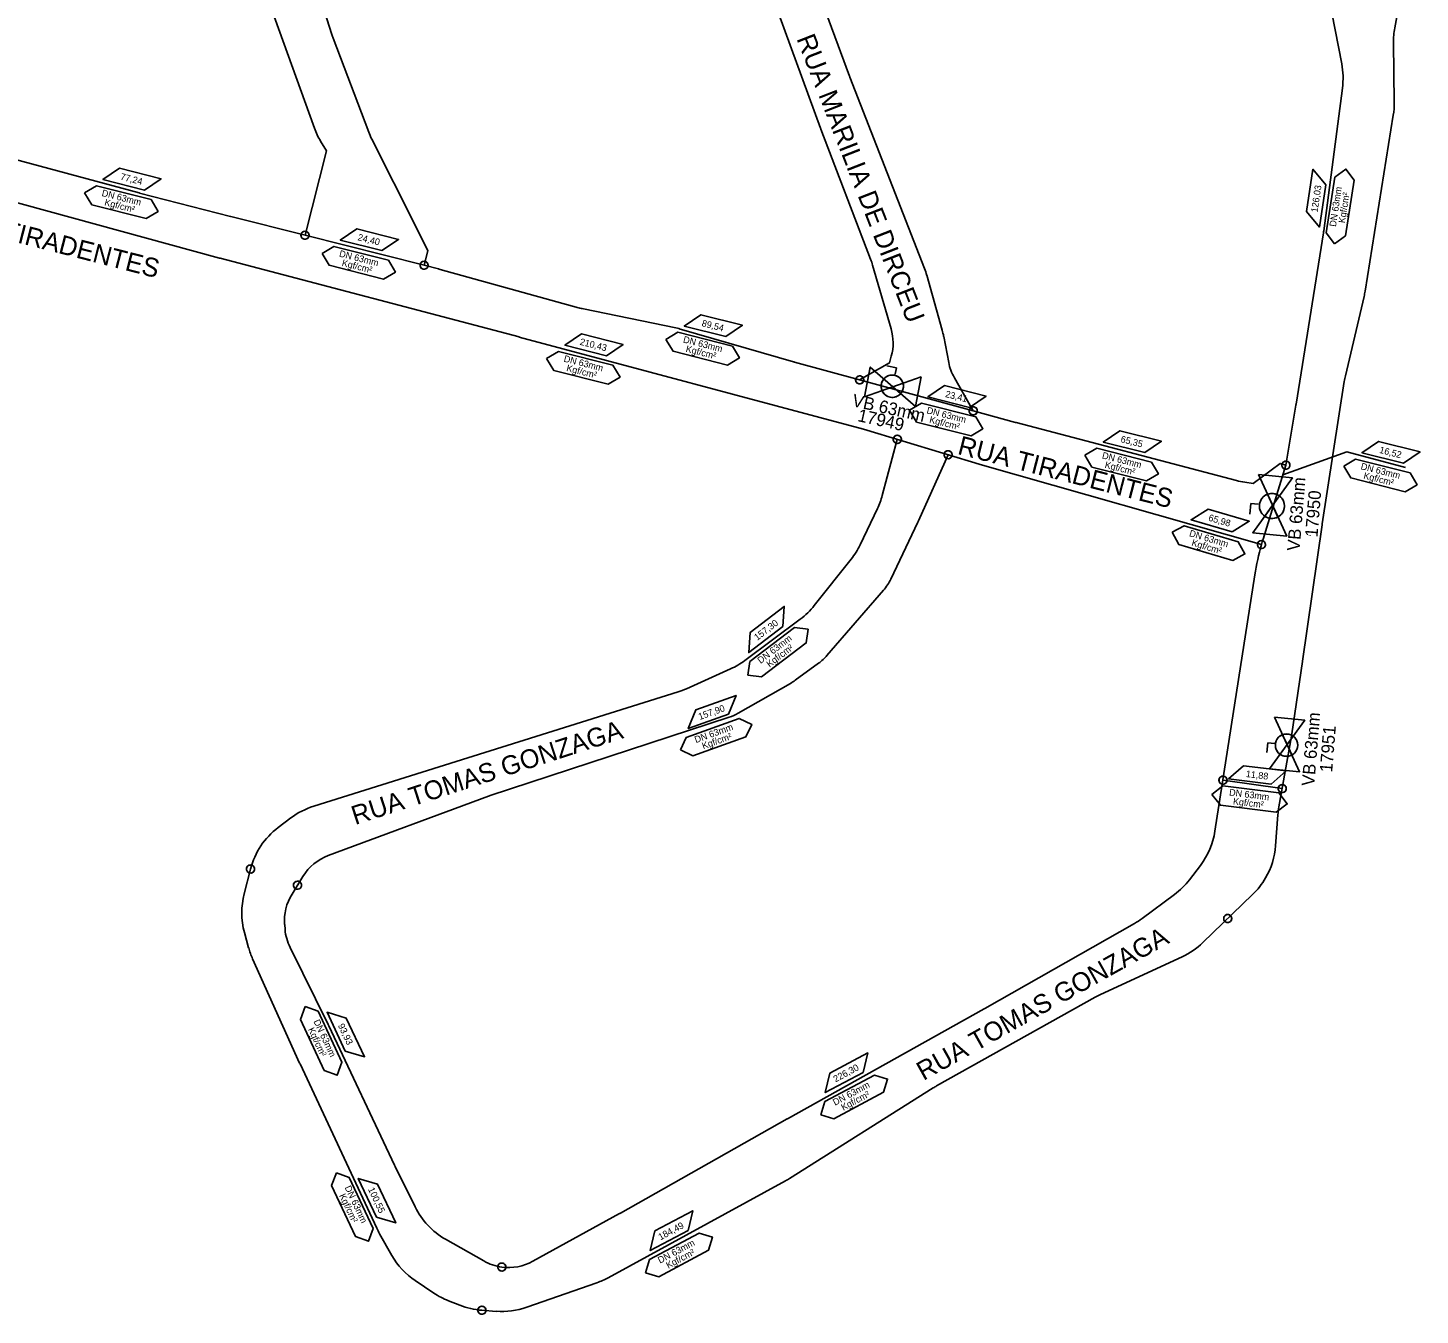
# Model space of a CAD drawing. Extents: x 325899 to 364828, y 7568995 to 7592502.
# Drawn here: x 363823 to 364329, y 7572665 to 7573133 of the extents above; entities that cross this region are included whole.
import ezdxf

# ---------------------------------------------------------------- set-up
doc = ezdxf.new("R2010")
doc.units = 0
for name, color, linetype in [('LEGENDA', 7, 'Continuous'), ('SIMBOLO', 7, 'Continuous'), ('TEXTO', 7, 'Continuous'), ('TUBO_PEAD_GN_63', 7, 'Continuous'), ('VALVULA_PEAD_63', 7, 'Continuous')]:
    doc.layers.add(name, color=color, linetype=linetype)

# ---------------------------------------------------------------- blocks, each defined once
blk = doc.blocks.new('A$Cbdfb3453_1')
blk.add_lwpolyline([(0.609, 1.387), (-0.609, -1.387), (-1.507, -0.153), (1.507, 0.153)], close=True)
for points in [[(-0.602, -0.061), (0, 0), (0.22, 0.5)], [(0.519, 0.053), (0, 0), (-0.233, -0.53)], [(0.22, 0.5), (0, 0), (0.519, 0.053)], [(-0.233, -0.53), (0, 0), (-0.602, -0.061)]]:
    blk.add_lwpolyline(points)
blk.add_circle((-0.042, 0.001), 0.564)
for start, end in [(62.35405, 186.30109), (250.23755, 5.26822), (5.26822, 62.35405), (186.30109, 250.23755)]:
    blk.add_arc((-0.042, 0.001), 0.564, start, end)
at = {"layer": 'TEXTO'}
for p, q in [((-0.585, 0.789), (-0.977, 0.504)), ((-0.386, 0.515), (-0.585, 0.789))]:
    blk.add_line(p, q, dxfattribs=at)
blk.add_lwpolyline([(0.609, 1.387), (-0.609, -1.387), (-1.507, -0.153), (1.507, 0.153)], close=True, dxfattribs=at)
blk = doc.blocks.new('INTERLIGACAO_1')
at = {"layer": 'SIMBOLO'}
blk.add_circle((0, 0), 0.389, dxfattribs=at)
for start, end in [(0, 180), (180, 0)]:
    blk.add_arc((0, 0), 0.389, start, end, dxfattribs=at)
blk = doc.blocks.new('INTERLIGACAO_18')
at = {"layer": 'SIMBOLO'}
blk.add_circle((0, 0), 0.389, dxfattribs=at)
for start, end in [(0, 180), (180, 0)]:
    blk.add_arc((0, 0), 0.389, start, end, dxfattribs=at)
blk = doc.blocks.new('INTERLIGACAO_19')
at = {"layer": 'SIMBOLO'}
blk.add_circle((0, 0), 0.389, dxfattribs=at)
for start, end in [(0, 180), (180, 0)]:
    blk.add_arc((0, 0), 0.389, start, end, dxfattribs=at)
blk = doc.blocks.new('INTERLIGACAO_20')
at = {"layer": 'SIMBOLO'}
blk.add_circle((0, 0), 0.389, dxfattribs=at)
for start, end in [(0, 180), (180, 0)]:
    blk.add_arc((0, 0), 0.389, start, end, dxfattribs=at)
blk = doc.blocks.new('INTERLIGACAO_21')
at = {"layer": 'SIMBOLO'}
blk.add_circle((0, 0), 0.389, dxfattribs=at)
for start, end in [(0, 180), (180, 0)]:
    blk.add_arc((0, 0), 0.389, start, end, dxfattribs=at)
blk = doc.blocks.new('INTERLIGACAO_22')
at = {"layer": 'SIMBOLO'}
blk.add_circle((0, 0), 0.389, dxfattribs=at)
for start, end in [(0, 180), (180, 0)]:
    blk.add_arc((0, 0), 0.389, start, end, dxfattribs=at)

msp = doc.modelspace()

# ---------------------------------------------------------------- linework, layer by layer
msp.add_arc((364289.57, 7572948.14), 0.2, 162.8978, 196.3542)
msp.add_arc((364289.57, 7572948.14), 0.2, 162.8978, 196.3542)
at = {"layer": 'LEGENDA'}
msp.add_lwpolyline([(364324.01, 7572972.78), (364302.69, 7572978.46), (364279.41, 7572970.14)], dxfattribs=at)
at = {"layer": 'SIMBOLO'}
for points in [[(363865.75, 7573073.61), (363850.66, 7573077.43), (363856.71, 7573081.54), (363871.81, 7573077.72)], [(364295.08, 7573075.56), (364292.76, 7573060.17), (364288.08, 7573065.79), (364290.4, 7573081.18)], [(363952.03, 7573051.59), (363936.93, 7573055.4), (363942.99, 7573059.51), (363958.08, 7573055.69)], [(364077.02, 7573020.36), (364061.93, 7573024.17), (364067.98, 7573028.28), (364083.07, 7573024.47)], [(364033.64, 7573013.38), (364018.55, 7573017.19), (364024.6, 7573021.3), (364039.69, 7573017.49)], [(364165.53, 7572994.61), (364150.44, 7572998.43), (364156.49, 7573002.54), (364171.58, 7572998.72)], [(364229.27, 7572978.21), (364214.18, 7572982.02), (364220.23, 7572986.13), (364235.32, 7572982.31)], [(364323.29, 7572974.28), (364308.2, 7572978.1), (364314.25, 7572982.21), (364329.35, 7572978.39)], [(364261.01, 7572949.34), (364246.08, 7572953.75), (364252.29, 7572957.62), (364267.22, 7572953.2)], [(364097.73, 7572914.94), (364085.37, 7572905.48), (364085.91, 7572912.78), (364098.27, 7572922.23)], [(364078, 7572883.09), (364063.34, 7572877.84), (364066.07, 7572884.63), (364080.73, 7572889.88)], [(364275.15, 7572857.61), (364259.7, 7572859.53), (364265.19, 7572864.36), (364280.64, 7572862.44)], [(363938.7, 7572760.63), (363932.09, 7572774.72), (363939.1, 7572772.64), (363945.72, 7572758.55)], [(364126.89, 7572752.86), (364113.16, 7572745.52), (364114.87, 7572752.64), (364128.6, 7572759.97)], [(363950.05, 7572700.23), (363943.44, 7572714.33), (363950.45, 7572712.25), (363957.06, 7572698.16)], [(364063.28, 7572695.44), (364049.55, 7572688.11), (364051.26, 7572695.22), (364064.99, 7572702.56)]]:
    msp.add_lwpolyline(points, close=True, dxfattribs=at)
for points in [[(364298.23, 7573054.02), (364295.25, 7573058.06), (364298.32, 7573078.28), (364302.35, 7573081.25), (364305.32, 7573077.22), (364302.26, 7573057), (364298.23, 7573054.02)], [(363844.01, 7573072.6), (363848.31, 7573075.16), (363868.14, 7573070.13), (363870.7, 7573065.82), (363866.39, 7573063.26), (363846.57, 7573068.29), (363844.01, 7573072.6)], [(363930.28, 7573050.57), (363934.59, 7573053.13), (363954.41, 7573048.1), (363956.97, 7573043.79), (363952.67, 7573041.23), (363932.84, 7573046.26), (363930.28, 7573050.57)], [(364055.27, 7573019.34), (364059.58, 7573021.9), (364079.4, 7573016.87), (364081.97, 7573012.56), (364077.66, 7573010), (364057.84, 7573015.03), (364055.27, 7573019.34)], [(364011.89, 7573012.36), (364016.2, 7573014.93), (364036.02, 7573009.89), (364038.59, 7573005.59), (364034.28, 7573003.02), (364014.46, 7573008.06), (364011.89, 7573012.36)], [(364143.78, 7572993.6), (364148.09, 7572996.16), (364167.91, 7572991.13), (364170.48, 7572986.82), (364166.17, 7572984.26), (364146.35, 7572989.29), (364143.78, 7572993.6)], [(364207.52, 7572977.19), (364211.83, 7572979.75), (364231.66, 7572974.72), (364234.22, 7572970.41), (364229.91, 7572967.85), (364210.09, 7572972.88), (364207.52, 7572977.19)], [(364301.55, 7572973.26), (364305.85, 7572975.83), (364325.68, 7572970.79), (364328.24, 7572966.49), (364323.94, 7572963.93), (364304.11, 7572968.96), (364301.55, 7572973.26)], [(364239.24, 7572949.19), (364243.64, 7572951.58), (364263.25, 7572945.76), (364265.64, 7572941.36), (364261.24, 7572938.97), (364241.63, 7572944.78), (364239.24, 7572949.19)], [(364085.02, 7572897.27), (364085.69, 7572902.23), (364101.95, 7572914.64), (364106.91, 7572913.97), (364106.24, 7572909.01), (364089.99, 7572896.6), (364085.02, 7572897.27)], [(364060.51, 7572870.12), (364062.66, 7572874.65), (364081.92, 7572881.53), (364086.45, 7572879.38), (364084.3, 7572874.85), (364065.04, 7572867.97), (364060.51, 7572870.12)], [(364253.69, 7572853.91), (364257.65, 7572856.99), (364277.95, 7572854.45), (364281.02, 7572850.49), (364277.07, 7572847.42), (364256.77, 7572849.95), (364253.69, 7572853.91)], [(363924.14, 7572776.81), (363928.85, 7572775.1), (363937.52, 7572756.57), (363935.81, 7572751.86), (363931.1, 7572753.57), (363922.43, 7572772.09), (363924.14, 7572776.81)], [(364111.49, 7572737.47), (364112.95, 7572742.27), (364131, 7572751.89), (364135.79, 7572750.43), (364134.33, 7572745.64), (364116.28, 7572736.01), (364111.49, 7572737.47)], [(363935.49, 7572716.41), (363940.2, 7572714.71), (363948.86, 7572696.18), (363947.16, 7572691.47), (363942.45, 7572693.18), (363933.78, 7572711.7), (363935.49, 7572716.41)], [(364047.88, 7572680.06), (364049.34, 7572684.85), (364067.39, 7572694.47), (364072.18, 7572693.01), (364070.72, 7572688.22), (364052.68, 7572678.6), (364047.88, 7572680.06)]]:
    msp.add_lwpolyline(points, dxfattribs=at)
at = {"layer": 'TUBO_PEAD_GN_63'}
for p, q in [((364086.57, 7573164.26), (364111.43, 7573096.12)), ((364105.08, 7573160.55), (364121.96, 7573115.02)), ((364320.12, 7573132.57), (364322.82, 7573146.97)), ((363929.44, 7573144.09), (363933.88, 7573130.16)), ((364300.83, 7573119.5), (364297.22, 7573137.99)), ((363912.92, 7573136.64), (363927.52, 7573096.14)), ((363934.36, 7573128.78), (363947.24, 7573094.7)), ((364319.94, 7573105.49), (364319.66, 7573127.16)), ((364122.12, 7573114.59), (364149.2, 7573045.14)), ((364294.29, 7573058.76), (364301.1, 7573110.68)), ((364309.34, 7573036.88), (364319.59, 7573100.78)), ((363787.51, 7573093.16), (363863.83, 7573072.58)), ((364111.58, 7573095.72), (364129.65, 7573048.46)), ((363795.73, 7573075.53), (363893, 7573048.9)), ((363864.01, 7573072.53), (363897.03, 7573064)), ((363897.19, 7573063.96), (363924.1, 7573057.17)), ((363924.1, 7573057.17), (363967.37, 7573046.26)), ((364284.25, 7572995.77), (364294.18, 7573058.01)), ((363893.25, 7573048.84), (364001.87, 7573020.2)), ((363967.37, 7573046.26), (363972.59, 7573044.94)), ((364130.37, 7573046.29), (364137.08, 7573023.11)), ((363973.2, 7573044.78), (364023.54, 7573030.83)), ((364150.05, 7573042.61), (364155.66, 7573022.67)), ((364302.18, 7573006.07), (364308.96, 7573034.97)), ((364025.31, 7573030.41), (364058.88, 7573023.46)), ((364060.95, 7573022.95), (364101.58, 7573011.19)), ((364156.19, 7573020.43), (364158.01, 7573010.96)), ((364101.98, 7573011.08), (364125.66, 7573004.6)), ((364160.09, 7573005.35), (364166.95, 7572993.32)), ((364125.66, 7573004.6), (364166.95, 7572993.32)), ((364293.74, 7572952.29), (364301.78, 7573004.02)), ((364280.56, 7572973.6), (364284.19, 7572995.37)), ((364166.95, 7572993.32), (364182.32, 7572989.12)), ((364182.58, 7572989.05), (364262.59, 7572968.02)), ((364139.34, 7572982.98), (364133.88, 7572962.55)), ((364157.79, 7572977.39), (364147.06, 7572953.32)), ((364170.29, 7572973.6), (364271.67, 7572944.74)), ((364272.25, 7572946.68), (364280.56, 7572973.6)), ((364132.13, 7572957.82), (364125.82, 7572944.63)), ((364146.86, 7572952.88), (364136.96, 7572932.18)), ((364286.63, 7572902.33), (364293.69, 7572951.94)), ((364122.56, 7572939.4), (364109.17, 7572922.55)), ((364254.79, 7572840.55), (364269.26, 7572933.73)), ((364134.3, 7572928.11), (364113.78, 7572904.39)), ((364104.08, 7572917.61), (364083.92, 7572902.59)), ((364078.78, 7572899.57), (364062.7, 7572892.34)), ((364110.74, 7572901.59), (364102.28, 7572895.41)), ((364282.74, 7572875.95), (364286.61, 7572902.2)), ((364100.55, 7572894.29), (364081.53, 7572883.45)), ((364059.67, 7572891.19), (363927.25, 7572849.61)), ((364078.18, 7572881.96), (363991.43, 7572853.47)), ((364277.98, 7572849.36), (364282.6, 7572875.1)), ((364257.71, 7572859.09), (364279.22, 7572856.03)), ((363990.78, 7572853.24), (363932.56, 7572831.66)), ((363918.98, 7572845.36), (363914.37, 7572841.89)), ((364276.79, 7572835.27), (364277.62, 7572846.53)), ((363904.29, 7572826.79), (363901.98, 7572817.81)), ((363923.36, 7572824.13), (363919.38, 7572817.68)), ((364245.52, 7572822.92), (364249.5, 7572828.13)), ((364228.31, 7572808.82), (364240.04, 7572817.5)), ((364250.35, 7572800.07), (364268.47, 7572817.54)), ((363902.1, 7572803.74), (363903.62, 7572798.18)), ((363916.71, 7572806.57), (363916.84, 7572804.87)), ((364171.16, 7572776.07), (364225.55, 7572807.02)), ((363918.67, 7572798.27), (363932.49, 7572770.26)), ((363905.06, 7572794.17), (363922.13, 7572756.28)), ((364213.15, 7572781.19), (364242.82, 7572794.92)), ((364153.62, 7572747.96), (364211.27, 7572780.23)), ((364099.46, 7572736.04), (364170.96, 7572775.96)), ((363932.71, 7572769.82), (363956.61, 7572719.1)), ((363922.28, 7572755.94), (363950.16, 7572696.2)), ((364100.14, 7572714.31), (364152.4, 7572747.23)), ((364038.69, 7572701.71), (364099.34, 7572735.97)), ((363956.83, 7572718.64), (363964.09, 7572703.95)), ((364034.26, 7572678.24), (364098.68, 7572713.45)), ((364006.91, 7572684.21), (364038.42, 7572701.56)), ((363951.18, 7572694.24), (363955.66, 7572686.36)), ((363975.12, 7572692.26), (363989.05, 7572684.34)), ((363964.17, 7572677.18), (363970.89, 7572672.65)), ((364004.65, 7572667.48), (364030.17, 7572676.43)), ((363976.2, 7572669.86), (363980.37, 7572668.22)), ((363988.38, 7572666.4), (363993.55, 7572666.01))]:
    msp.add_line(p, q, dxfattribs=at)
for points in [[(363929.77, 7573091.38), (363931.85, 7573087.89), (363924.1, 7573057.17)], [(363948.38, 7573092.09), (363964.2, 7573060.6), (363968.69, 7573051.48), (363967.37, 7573046.26)], [(364001.97, 7573020.18), (364127.1, 7572986.7), (364170.29, 7572973.6)], [(364137.16, 7573013.2), (364136.5, 7573010.79), (364125.66, 7573004.6)], [(364265.64, 7572967.4), (364268.69, 7572966.96), (364278.45, 7572974.25), (364280.56, 7572973.6)]]:
    msp.add_lwpolyline(points, dxfattribs=at)
for centre, radius, start, end in [((364347.09, 7573127.52), 27.43, 169.3896, 180.7492), ((363960.01, 7573138.48), 27.43, 197.6628, 200.7097), ((364273.9, 7573114.25), 27.43, 352.5215, 11.0318), ((364147.68, 7573124.55), 27.43, 200.3417, 201.2955), ((364292.51, 7573105.13), 27.43, 350.8837, 0.7492), ((363953.32, 7573105.44), 27.43, 199.8244, 210.8459), ((363972.9, 7573104.4), 27.43, 200.7097, 206.6686), ((364137.2, 7573105.52), 27.43, 200.0379, 200.9247), ((363870.88, 7573099.09), 27.43, 255.1223, 255.5093), ((363903.9, 7573090.56), 27.43, 255.5093, 255.8459), ((364267.09, 7573062.33), 27.43, 350.937, 352.5215), ((363900.24, 7573075.36), 27.43, 254.6942, 255.2315), ((364104.02, 7573038.66), 27.43, 16.1455, 20.9247), ((363965.88, 7573018.35), 27.43, 74.5123, 75.8459), ((364123.64, 7573035.17), 27.43, 15.7215, 21.2955), ((364282.26, 7573041.23), 27.43, 346.7962, 350.8837), ((364030.87, 7573057.27), 27.43, 254.5123, 258.3154), ((364053.33, 7572996.6), 27.43, 73.854, 78.3154), ((364119.52, 7573018.03), 18.29, 344.7134, 16.1455), ((364129.25, 7573015.24), 27.43, 10.8966, 15.7215), ((363994.88, 7572993.68), 27.43, 75.0208, 75.2315), ((364109.21, 7573037.54), 27.43, 253.854, 254.7134), ((364175.97, 7573014.42), 18.29, 190.8966, 209.7134), ((364328.89, 7572999.81), 27.43, 166.7962, 171.1612), ((364311.34, 7572991.44), 27.43, 170.937, 171.7637), ((364189.55, 7573015.58), 27.43, 254.7134, 255.2771), ((364269.57, 7572994.55), 27.43, 255.2771, 261.7637), ((364107.38, 7572969.64), 27.43, 334.4565, 345.0208), ((364130.36, 7572960.77), 18.29, 334.4384, 335.9771), ((364320.85, 7572948.08), 27.43, 171.1612, 171.8985), ((364101.07, 7572956.46), 27.43, 321.5464, 334.4565), ((364359.62, 7572919.7), 91.44, 164.1082, 171.1714), ((364359.62, 7572919.7), 91.44, 162.8394, 164.1082), ((364120.46, 7572940.08), 18.29, 319.145, 334.4384), ((364087.69, 7572939.61), 27.43, 306.6853, 321.5464), ((364099.95, 7572916.36), 18.29, 306.1463, 319.145), ((364067.53, 7572924.59), 27.43, 294.1964, 306.6853), ((364259.47, 7572906.2), 27.43, 351.6165, 351.8985), ((364091.49, 7572910.18), 18.29, 299.6912, 306.1463), ((364051.46, 7572917.36), 27.43, 287.4327, 294.1964), ((364072.47, 7572899.33), 18.29, 288.1819, 299.6912), ((364255.6, 7572879.95), 27.43, 349.8215, 351.6165), ((363997.13, 7572836.09), 18.29, 108.1819, 110.337), ((363935.47, 7572823.44), 27.43, 107.4327, 126.9494), ((364304.98, 7572844.51), 27.43, 169.8215, 175.7751), ((363930.86, 7572819.97), 27.43, 126.9494, 165.6117), ((364227.68, 7572844.76), 27.43, 322.6777, 351.1714), ((364249.43, 7572837.29), 27.43, 329.9588, 355.7751), ((363938.92, 7572814.51), 18.29, 110.337, 148.2833), ((364249.43, 7572837.29), 27.43, 313.9542, 329.9588), ((364223.71, 7572839.55), 27.43, 306.525, 322.6777), ((363928.55, 7572810.99), 27.43, 165.6117, 195.3222), ((363934.93, 7572808.07), 18.29, 148.2833, 184.68), ((364211.99, 7572830.87), 27.43, 299.6418, 306.525), ((363935.07, 7572806.37), 18.29, 184.68, 206.2629), ((363930.08, 7572805.43), 27.43, 195.3222, 204.2424), ((364231.31, 7572819.81), 27.43, 294.8252, 313.9542), ((364224.67, 7572756.3), 27.43, 114.8252, 119.2426), ((364157.59, 7572799.91), 27.43, 299.1744, 299.6418), ((363907.89, 7572758.12), 27.43, 25.2337, 26.2629), ((363947.14, 7572767.54), 27.43, 204.2424, 205.0224), ((364167.02, 7572724.02), 27.43, 119.2426, 122.2095), ((364112.83, 7572712.09), 27.43, 119.1744, 119.4657), ((363981.42, 7572730.8), 27.43, 205.2337, 206.2949), ((364085.52, 7572737.52), 27.43, 298.6569, 302.2095), ((363988.68, 7572716.1), 27.43, 206.2949, 240.3721), ((364025.2, 7572725.59), 27.43, 298.8307, 299.4657), ((363975.02, 7572707.81), 27.43, 205.0224, 209.6366), ((363979.51, 7572699.92), 27.43, 209.6366, 236.0081), ((363998.09, 7572700.23), 18.29, 240.3721, 262.1872), ((363998.09, 7572700.23), 18.29, 262.1872, 298.8307), ((364021.1, 7572702.31), 27.43, 289.3108, 298.6569), ((363986.23, 7572695.39), 27.43, 236.0081, 248.5619), ((363990.4, 7572693.75), 27.43, 248.5619, 265.7689), ((363995.58, 7572693.37), 27.43, 265.7689, 289.3108)]:
    msp.add_arc(centre, radius, start, end, dxfattribs=at)

# ---------------------------------------------------------------- block references
at = {"layer": 'SIMBOLO', "xscale": 3.774920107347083, "yscale": 3.774920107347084, "rotation": 166.3322212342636}
for name, p in [('INTERLIGACAO_1', (363924.1, 7573057.17)), ('INTERLIGACAO_1', (363967.37, 7573046.26)), ('INTERLIGACAO_1', (364125.66, 7573004.6)), ('INTERLIGACAO_1', (364166.95, 7572993.32)), ('INTERLIGACAO_1', (364139.34, 7572982.98)), ('INTERLIGACAO_1', (364157.79, 7572977.39)), ('INTERLIGACAO_1', (364280.56, 7572973.6)), ('INTERLIGACAO_1', (364271.67, 7572944.74)), ('INTERLIGACAO_1', (364257.71, 7572859.09)), ('INTERLIGACAO_1', (364279.22, 7572856.03)), ('INTERLIGACAO_18', (363904.29, 7572826.79)), ('INTERLIGACAO_19', (363921.37, 7572820.9)), ('INTERLIGACAO_22', (364259.41, 7572808.8)), ('INTERLIGACAO_20', (363995.61, 7572682.11)), ('INTERLIGACAO_21', (363988.38, 7572666.4))]:
    msp.add_blockref(name, p, dxfattribs=at)
at = {"layer": 'VALVULA_PEAD_63'}
for p, xscale, yscale, rotation in [((364137.72, 7573002.06), 7.199999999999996, 7.199999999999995, -47.04412397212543), ((364275.72, 7572959), 8.099999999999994, 8.099999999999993, 48.368468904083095), ((364281, 7572872.04), 7.199999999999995, 7.199999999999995, 48.36846890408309)]:
    msp.add_blockref('A$Cbdfb3453_1', p, dxfattribs=dict(at, xscale=xscale, yscale=yscale, rotation=rotation))

# ---------------------------------------------------------------- texts
for s, rotation, p in [('VB 63mm', 347.4934, (364122.64, 7572995.09)), ('17949', 347.4934, (364124.66, 7572989.65)), ('VB 63mm', 85.353, (364285.52, 7572942.27)), ('17950', 85.353, (364292.03, 7572947.28)), ('VB 63mm', 85.353, (364290.84, 7572856.82)), ('17951', 85.353, (364297.36, 7572861.83))]:
    msp.add_text(s, height=4.572, rotation=rotation).set_placement(p)
at = {"layer": 'TEXTO'}
for s, height, rotation, p in [('RUA MARILIA DE DIRCEU', 6.858, 291.2958, (364102.62, 7573128.67)), ('77,24', 2.43, 345.8751, (363856.81, 7573077.42)), ('DN 63mm', 2.43, 345.7574, (363850.05, 7573071.49)), ('126,03', 2.43, 81.503, (364292.04, 7573065.36)), ('DN 63mm', 2.43, 81.3853, (364298.73, 7573060.15)), ('Kgf/cm²', 2.43, 81.3853, (364302.02, 7573061.46)), ('RUA TIRADENTES', 6.858, 345.6564, (363792.67, 7573061.36)), ('Kgf/cm²', 2.43, 345.7574, (363851.04, 7573068.1)), ('24,40', 2.43, 345.8751, (363943.08, 7573055.39)), ('DN 63mm', 2.43, 345.7574, (363936.33, 7573049.46)), ('Kgf/cm²', 2.43, 345.7574, (363937.31, 7573046.07)), ('89,54', 2.43, 345.8751, (364068.08, 7573024.16)), ('DN 63mm', 2.43, 345.7574, (364061.32, 7573018.23)), ('210,43', 2.43, 345.8751, (364023.78, 7573017.41)), ('Kgf/cm²', 2.43, 345.7574, (364062.3, 7573014.84)), ('DN 63mm', 2.43, 345.7574, (364017.94, 7573011.26)), ('Kgf/cm²', 2.43, 345.7574, (364018.92, 7573007.86)), ('23,41', 2.43, 345.8751, (364156.59, 7572998.41)), ('DN 63mm', 2.43, 345.7574, (364149.83, 7572992.49)), ('Kgf/cm²', 2.43, 345.7574, (364150.81, 7572989.09)), ('RUA TIRADENTES', 6.858, 345.6564, (364160.91, 7572977.71)), ('65,35', 2.43, 345.8751, (364220.33, 7572982.01)), ('16,52', 2.43, 345.8751, (364314.35, 7572978.08)), ('DN 63mm', 2.43, 345.7574, (364213.57, 7572976.08)), ('Kgf/cm²', 2.43, 345.7574, (364214.56, 7572972.69)), ('DN 63mm', 2.43, 345.7574, (364307.59, 7572972.16)), ('Kgf/cm²', 2.43, 345.7574, (364308.58, 7572968.76)), ('65,98', 2.43, 343.5971, (364252.22, 7572953.49)), ('DN 63mm', 2.43, 343.4794, (364245.23, 7572947.84)), ('Kgf/cm²', 2.43, 343.4794, (364246.09, 7572944.41)), ('157,30', 2.43, 37.4643, (364088.45, 7572909.72)), ('DN 63mm', 2.43, 37.3466, (364089.64, 7572901.32)), ('Kgf/cm²', 2.43, 37.3466, (364092.91, 7572899.98)), ('157,90', 2.43, 19.7709, (364067.56, 7572880.94)), ('RUA TOMAS GONZAGA', 6.858, 17.9369, (363942.29, 7572842.77)), ('DN 63mm', 2.43, 19.6533, (364066.15, 7572872.57)), ('Kgf/cm²', 2.43, 19.6533, (364068.86, 7572870.3)), ('11,88', 2.43, 352.9919, (364265.93, 7572860.26)), ('DN 63mm', 2.43, 352.8742, (364259.83, 7572853.56)), ('Kgf/cm²', 2.43, 352.8742, (364261.23, 7572850.31)), ('RUA TOMAS GONZAGA', 6.858, 29.2854, (364148.83, 7572749.74)), ('Kgf/cm²', 2.43, 295.0742, (363925.11, 7572768.51)), ('DN 63mm', 2.43, 295.0742, (363927.11, 7572771.43)), ('93,93', 2.43, 295.1919, (363935.98, 7572769.95)), ('226,30', 2.43, 28.185, (364116.88, 7572749.21)), ('DN 63mm', 2.43, 28.0673, (364116.7, 7572740.72)), ('Kgf/cm²', 2.43, 28.0673, (364119.72, 7572738.88)), ('DN 63mm', 2.43, 295.0742, (363938.46, 7572711.04)), ('Kgf/cm²', 2.43, 295.0742, (363936.46, 7572708.12)), ('100,55', 2.43, 295.1919, (363946.92, 7572710.42)), ('184,49', 2.43, 28.185, (364053.28, 7572691.79)), ('DN 63mm', 2.43, 28.0673, (364053.1, 7572683.31)), ('Kgf/cm²', 2.43, 28.0673, (364056.11, 7572681.46))]:
    msp.add_text(s, height=height, rotation=rotation, dxfattribs=at).set_placement(p)

doc.saveas('drawing.dxf')
